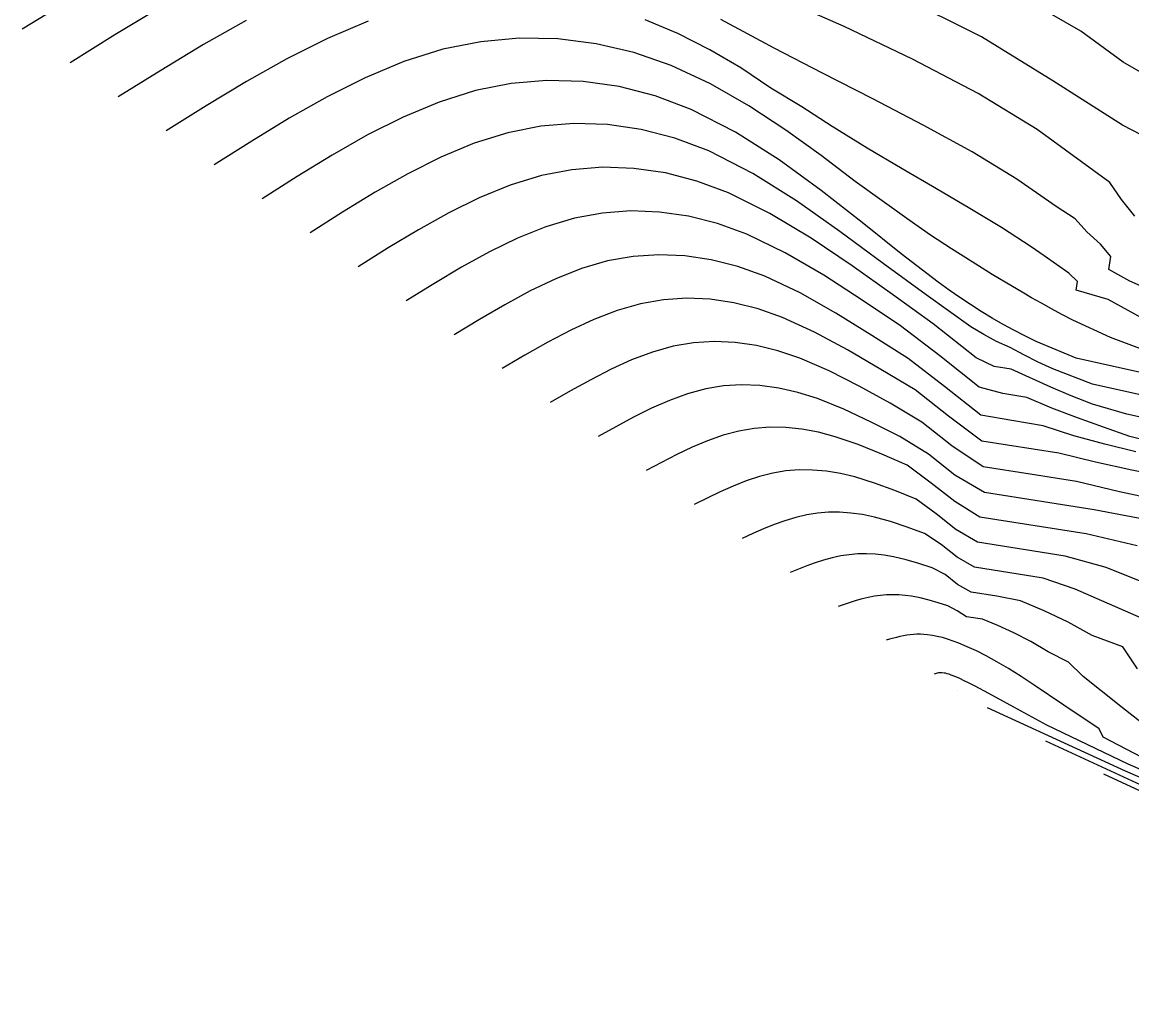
# Model space of a CAD drawing. Extents: x 2356077 to 2359823, y 225951 to 227822.
# Drawn here: x 2356460.7 to 2356540.3, y 226924.1 to 226993.8 of the extents above; entities that cross this region are included whole.
import ezdxf

# ---------------------------------------------------------------- set-up
doc = ezdxf.new("R2010")
doc.units = 0
for name, color, linetype in [('DTM Contours Major', 7, 'Continuous'), ('DTM Contours Minor', 7, 'Continuous'), ('PH Exist DTM Point', 7, 'Continuous')]:
    doc.layers.add(name, color=color, linetype=linetype)

msp = doc.modelspace()

# ---------------------------------------------------------------- linework, layer by layer
at = {"layer": 'DTM Contours Major'}
for points in [[(2356540.538, 226979.927), (2356539.586, 226981.121), (2356538.752, 226982.348), (2356533.538, 226986.143), (2356529.305, 226988.717), (2356524.601, 226991.195), (2356519.689, 226993.53), (2356514.831, 226995.674)], [(2356470.607, 226994.879), (2356467.395, 226992.927), (2356464.183, 226990.914)], [(2356554.654, 226964.055), (2356537.5, 226967.871), (2356534.652, 226968.961), (2356533.608, 226969.456), (2356532.587, 226969.966), (2356531.584, 226970.494), (2356530.616, 226970.928), (2356529.698, 226971.439), (2356528.773, 226971.995), (2356525.573, 226974.286), (2356522.493, 226976.527), (2356519.391, 226978.815), (2356516.27, 226981.012), (2356513.13, 226982.985), (2356509.974, 226984.599), (2356507.554, 226985.516), (2356505.132, 226986.148), (2356502.716, 226986.499), (2356500.314, 226986.574), (2356497.931, 226986.376), (2356495.575, 226985.91), (2356493.156, 226985.151), (2356490.767, 226984.153), (2356488.403, 226982.965), (2356486.057, 226981.634), (2356483.723, 226980.207), (2356481.396, 226978.732)], [(2356542.481, 226959.513), (2356539.444, 226960.137), (2356536.342, 226960.879), (2356533.032, 226961.417), (2356529.659, 226961.952), (2356527.421, 226963.447), (2356525.271, 226965.146), (2356522.992, 226966.502), (2356520.763, 226967.726), (2356518.606, 226968.832), (2356516.508, 226969.745), (2356514.937, 226970.274), (2356513.392, 226970.647), (2356511.87, 226970.865), (2356510.371, 226970.928), (2356508.893, 226970.835), (2356507.434, 226970.588), (2356505.934, 226970.171), (2356504.45, 226969.615), (2356502.978, 226968.947), (2356501.516, 226968.195), (2356500.061, 226967.387), (2356498.609, 226966.551)], [(2356540.722, 226947.462), (2356539.668, 226949.031), (2356537.485, 226949.831), (2356535.756, 226950.788), (2356534.036, 226951.609), (2356532.338, 226952.321), (2356530.645, 226952.668), (2356528.797, 226952.961), (2356527.829, 226953.51), (2356526.945, 226954.208), (2356526.003, 226954.688), (2356525.047, 226955.006), (2356524.125, 226955.274), (2356523.233, 226955.482), (2356522.57, 226955.595), (2356521.921, 226955.667), (2356521.286, 226955.698), (2356520.663, 226955.69), (2356520.051, 226955.641), (2356519.448, 226955.553), (2356518.83, 226955.421), (2356518.219, 226955.253), (2356517.614, 226955.057), (2356517.014, 226954.839), (2356516.417, 226954.608), (2356515.822, 226954.369)], [(2356543.475, 226937.968), (2356534.141, 226942.272)]]:
    msp.add_lwpolyline(points, dxfattribs=at)
at = {"layer": 'DTM Contours Minor'}
for points in [[(2356464.165, 226995.446), (2356460.741, 226993.35)], [(2356542.336, 226985.058), (2356539.642, 226986.448), (2356534.652, 226989.631), (2356529.534, 226992.784), (2356523.693, 226995.739)], [(2356543.317, 226988.891), (2356539.704, 226990.98), (2356536.668, 226993.202), (2356533.122, 226995.232)], [(2356476.806, 226993.957), (2356473.74, 226992.23), (2356470.681, 226990.384), (2356467.626, 226988.478)], [(2356485.563, 226993.911), (2356482.628, 226992.68), (2356479.718, 226991.22), (2356476.825, 226989.589), (2356473.944, 226987.844), (2356471.069, 226986.041)], [(2356541.006, 226972.622), (2356538.632, 226973.955), (2356536.328, 226974.62), (2356536.428, 226975.227), (2356535.812, 226975.825), (2356534.024, 226977.09), (2356533.105, 226977.724), (2356530.984, 226979.1), (2356528.709, 226980.484), (2356526.319, 226981.89), (2356523.852, 226983.329), (2356521.347, 226984.813), (2356518.841, 226986.353), (2356516.651, 226987.76), (2356514.422, 226989.099), (2356512.276, 226990.553), (2356510.051, 226991.848), (2356507.772, 226993.016), (2356505.42, 226994.012)], [(2356543.16, 226973.947), (2356540.176, 226975.258), (2356538.671, 226976.099), (2356538.824, 226977.025), (2356538.081, 226977.905), (2356537.104, 226978.805), (2356536.249, 226979.729), (2356534.897, 226980.614), (2356532.081, 226982.579), (2356528.858, 226984.528), (2356525.367, 226986.452), (2356521.748, 226988.342), (2356518.138, 226990.189), (2356514.677, 226991.983), (2356510.846, 226994.029)], [(2356541.466, 226970.206), (2356538.79, 226971.213), (2356536.096, 226972.472), (2356535.309, 226972.874), (2356534.556, 226973.273), (2356533.832, 226973.672), (2356533.131, 226974.071), (2356532.445, 226974.469), (2356531.769, 226974.869), (2356530.313, 226975.743), (2356528.858, 226976.641), (2356527.388, 226977.577), (2356525.89, 226978.566), (2356524.348, 226979.626), (2356520.468, 226982.401), (2356518.034, 226984.284), (2356515.498, 226986.101), (2356512.855, 226987.842), (2356510.112, 226989.417), (2356507.28, 226990.739), (2356504.614, 226991.663), (2356501.899, 226992.298), (2356499.152, 226992.641), (2356496.393, 226992.689), (2356493.639, 226992.441), (2356490.908, 226991.893), (2356488.105, 226991.011), (2356485.341, 226989.857), (2356482.607, 226988.485), (2356479.895, 226986.949), (2356477.199, 226985.304), (2356474.511, 226983.605)], [(2356554.568, 226965.683), (2356536.335, 226969.738), (2356533.455, 226970.942), (2356532.64, 226971.34), (2356531.855, 226971.745), (2356531.095, 226972.157), (2356530.295, 226972.615), (2356529.513, 226973.088), (2356528.743, 226973.578), (2356527.979, 226974.089), (2356527.213, 226974.623), (2356526.439, 226975.184), (2356523.776, 226977.231), (2356520.973, 226979.466), (2356518.048, 226981.753), (2356515.018, 226983.959), (2356511.9, 226985.947), (2356508.711, 226987.584), (2356506.146, 226988.553), (2356503.56, 226989.22), (2356500.965, 226989.588), (2356498.373, 226989.661), (2356495.797, 226989.442), (2356493.248, 226988.936), (2356490.633, 226988.113), (2356488.053, 226987.033), (2356485.503, 226985.747), (2356482.975, 226984.307), (2356480.461, 226982.763), (2356477.954, 226981.169)], [(2356551.688, 226963.107), (2356539.968, 226965.713), (2356537.495, 226966.439), (2356535.981, 226967.041), (2356534.51, 226967.657), (2356531.658, 226968.937), (2356530.455, 226969.128), (2356529.151, 226969.773), (2356526.072, 226972.205), (2356523.158, 226974.316), (2356520.257, 226976.359), (2356517.323, 226978.338), (2356514.366, 226980.126), (2356511.398, 226981.597), (2356509.129, 226982.437), (2356506.865, 226983.021), (2356504.613, 226983.35), (2356502.377, 226983.427), (2356500.163, 226983.256), (2356497.976, 226982.838), (2356495.732, 226982.151), (2356493.518, 226981.244), (2356491.327, 226980.161), (2356489.154, 226978.946), (2356486.994, 226977.643), (2356484.839, 226976.296)], [(2356542.448, 226963.553), (2356540.172, 226964.126), (2356538.278, 226964.791), (2356536.422, 226965.46), (2356534.593, 226966.159), (2356532.781, 226966.912), (2356531.072, 226967.205), (2356529.38, 226967.669), (2356526.547, 226969.907), (2356523.733, 226972.068), (2356520.986, 226973.904), (2356518.229, 226975.686), (2356515.469, 226977.298), (2356512.714, 226978.626), (2356510.615, 226979.388), (2356508.528, 226979.92), (2356506.455, 226980.222), (2356504.4, 226980.297), (2356502.366, 226980.147), (2356500.359, 226979.774), (2356498.298, 226979.155), (2356496.263, 226978.337), (2356494.249, 226977.358), (2356492.251, 226976.259), (2356490.263, 226975.079), (2356488.281, 226973.86)], [(2356540.615, 226963.01), (2356538.394, 226963.561), (2356536.171, 226964.177), (2356533.952, 226964.887), (2356531.717, 226965.277), (2356529.497, 226965.654), (2356526.892, 226967.711), (2356524.268, 226969.711), (2356521.665, 226971.357), (2356519.084, 226972.959), (2356516.526, 226974.414), (2356513.991, 226975.618), (2356512.069, 226976.312), (2356510.162, 226976.8), (2356508.273, 226977.082), (2356506.403, 226977.16), (2356504.555, 226977.035), (2356502.729, 226976.708), (2356500.853, 226976.16), (2356499, 226975.43), (2356497.166, 226974.556), (2356495.344, 226973.572), (2356493.532, 226972.516), (2356491.724, 226971.423)], [(2356542.856, 226961.2), (2356540.312, 226961.698), (2356537.711, 226962.273), (2356535.076, 226962.919), (2356529.563, 226963.793), (2356527.173, 226965.566), (2356524.784, 226967.454), (2356522.331, 226968.915), (2356519.93, 226970.324), (2356517.574, 226971.603), (2356515.259, 226972.663), (2356513.513, 226973.276), (2356511.787, 226973.708), (2356510.082, 226973.96), (2356508.397, 226974.033), (2356506.734, 226973.927), (2356505.091, 226973.642), (2356503.401, 226973.161), (2356501.731, 226972.52), (2356500.077, 226971.749), (2356498.434, 226970.882), (2356496.798, 226969.951), (2356495.167, 226968.987)], [(2356541.283, 226958.159), (2356537.612, 226958.865), (2356529.755, 226960.112), (2356527.637, 226961.354), (2356525.74, 226962.853), (2356523.687, 226964.108), (2356521.624, 226965.141), (2356519.657, 226966.07), (2356517.767, 226966.836), (2356516.364, 226967.279), (2356514.993, 226967.591), (2356513.651, 226967.773), (2356512.334, 226967.824), (2356511.039, 226967.745), (2356509.764, 226967.536), (2356508.452, 226967.182), (2356507.155, 226966.71), (2356505.869, 226966.144), (2356504.592, 226965.507), (2356503.32, 226964.823), (2356502.052, 226964.115)], [(2356540.712, 226956.28), (2356537.049, 226957.129), (2356529.424, 226958.339), (2356527.617, 226959.447), (2356525.938, 226960.773), (2356524.202, 226962.054), (2356522.402, 226962.843), (2356520.69, 226963.539), (2356519.052, 226964.105), (2356517.838, 226964.426), (2356516.653, 226964.646), (2356515.495, 226964.766), (2356514.359, 226964.783), (2356513.243, 226964.699), (2356512.144, 226964.512), (2356511.013, 226964.21), (2356509.895, 226963.816), (2356508.786, 226963.347), (2356507.685, 226962.822), (2356506.588, 226962.259), (2356505.494, 226961.678)], [(2356541.401, 226953.56), (2356538.49, 226954.723), (2356535.541, 226955.543), (2356529.245, 226956.541), (2356527.708, 226957.452), (2356526.299, 226958.565), (2356524.855, 226959.617), (2356523.324, 226960.237), (2356521.863, 226960.779), (2356520.461, 226961.215), (2356519.424, 226961.46), (2356518.412, 226961.627), (2356517.423, 226961.714), (2356516.455, 226961.721), (2356515.504, 226961.648), (2356514.57, 226961.495), (2356513.61, 226961.253), (2356512.661, 226960.938), (2356511.722, 226960.565), (2356510.79, 226960.148), (2356509.862, 226959.702), (2356508.937, 226959.242)], [(2356541.019, 226951.096), (2356536.259, 226953.167), (2356533.972, 226953.966), (2356529.042, 226954.748), (2356527.784, 226955.469), (2356526.641, 226956.372), (2356525.463, 226957.163), (2356524.214, 226957.625), (2356523.016, 226958.023), (2356521.862, 226958.338), (2356521.008, 226958.514), (2356520.173, 226958.63), (2356519.358, 226958.687), (2356518.56, 226958.685), (2356517.777, 226958.625), (2356517.007, 226958.505), (2356516.217, 226958.319), (2356515.438, 226958.08), (2356514.666, 226957.799), (2356513.9, 226957.486), (2356513.139, 226957.151), (2356512.379, 226956.806)], [(2356541.085, 226943.529), (2356539.537, 226944.751), (2356538.131, 226945.88), (2356536.828, 226946.907), (2356535.768, 226947.925), (2356534.313, 226948.673), (2356533.07, 226949.403), (2356531.868, 226950.029), (2356530.709, 226950.568), (2356529.602, 226951.008), (2356528.46, 226951.189), (2356527.788, 226951.619), (2356527.113, 226951.973), (2356526.438, 226952.196), (2356525.784, 226952.387), (2356525.148, 226952.543), (2356524.529, 226952.66), (2356524.067, 226952.721), (2356523.612, 226952.757), (2356523.165, 226952.768), (2356522.725, 226952.756), (2356522.291, 226952.72), (2356521.863, 226952.661), (2356521.422, 226952.577), (2356520.985, 226952.472), (2356520.552, 226952.351), (2356520.121, 226952.219), (2356519.265, 226951.933)], [(2356544.97, 226939.061), (2356538.274, 226942.544), (2356537.977, 226943.139), (2356535.432, 226944.845), (2356533.306, 226946.289), (2356532.385, 226946.899), (2356531.479, 226947.469), (2356530.647, 226947.959), (2356529.881, 226948.379), (2356529.175, 226948.735), (2356528.52, 226949.035), (2356527.909, 226949.288), (2356527.5, 226949.442), (2356527.108, 226949.576), (2356526.731, 226949.69), (2356526.368, 226949.782), (2356526.015, 226949.853), (2356525.672, 226949.902), (2356525.415, 226949.925), (2356525.162, 226949.935), (2356524.913, 226949.933), (2356524.667, 226949.921), (2356524.424, 226949.897), (2356524.183, 226949.863), (2356523.934, 226949.818), (2356523.686, 226949.764), (2356523.44, 226949.703), (2356522.951, 226949.568), (2356522.707, 226949.497)], [(2356574.902, 226925.571), (2356540.046, 226940.606), (2356534.231, 226943.4), (2356531.864, 226944.693), (2356530.06, 226945.68), (2356529.073, 226946.206), (2356528.661, 226946.417), (2356528.297, 226946.597), (2356527.978, 226946.749), (2356527.697, 226946.873), (2356527.36, 226947.008), (2356527.215, 226947.058), (2356527.083, 226947.098), (2356526.963, 226947.129), (2356526.855, 226947.15), (2356526.706, 226947.167), (2356526.576, 226947.168), (2356526.46, 226947.155), (2356526.35, 226947.13), (2356526.15, 226947.06)], [(2356577.045, 226924.068), (2356539.871, 226940.102), (2356529.965, 226944.652)], [(2356547.081, 226935.833), (2356538.317, 226939.892)]]:
    msp.add_lwpolyline(points, dxfattribs=at)
at = {"layer": 'PH Exist DTM Point'}
for p, q in [((2356530.039, 226971.478), (2356530.039, 226971.478)), ((2356527.842, 226945.863), (2356527.842, 226945.863))]:
    msp.add_line(p, q, dxfattribs=at)

doc.saveas('drawing.dxf')
